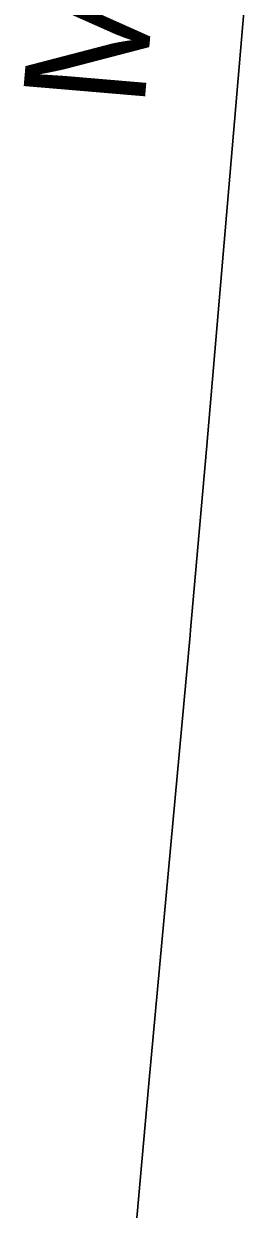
# Model space of a CAD drawing. Extents: x 0 to 34, y 0 to 22.
# Drawn here: x 5.9783 to 6.0075, y 16.3544 to 16.5108 of the extents above; entities that cross this region are included whole.
import ezdxf

# ---------------------------------------------------------------- set-up
doc = ezdxf.new("R2010")
doc.units = 0
doc.layers.add('GM_X_County', color=7, linetype='Continuous')
doc.layers.add('GM_X_County_Text', color=7, linetype='Continuous')

msp = doc.modelspace()

# ---------------------------------------------------------------- linework, layer by layer
at = {"layer": 'GM_X_County'}
for points in [[(6.007514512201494, 16.514429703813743), (6.0023969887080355, 16.454642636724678), (6.000283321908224, 16.43085701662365), (6.000249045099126, 16.43012556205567), (5.994793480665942, 16.371022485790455), (5.987425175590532, 16.288294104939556)], [(5.987425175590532, 16.288294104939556), (5.994793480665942, 16.371022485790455), (6.000249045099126, 16.43012556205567), (6.000283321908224, 16.43085701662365), (6.0023969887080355, 16.454642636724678), (6.007514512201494, 16.514429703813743)]]:
    msp.add_lwpolyline(points, dxfattribs=at)

# ---------------------------------------------------------------- texts
at = {"layer": 'GM_X_County_Text'}
msp.add_text('MIAMI COUNTY', height=0.016074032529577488, rotation=85.152794, dxfattribs=at).set_placement((5.9941605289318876, 16.499464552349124))

doc.saveas('drawing.dxf')
